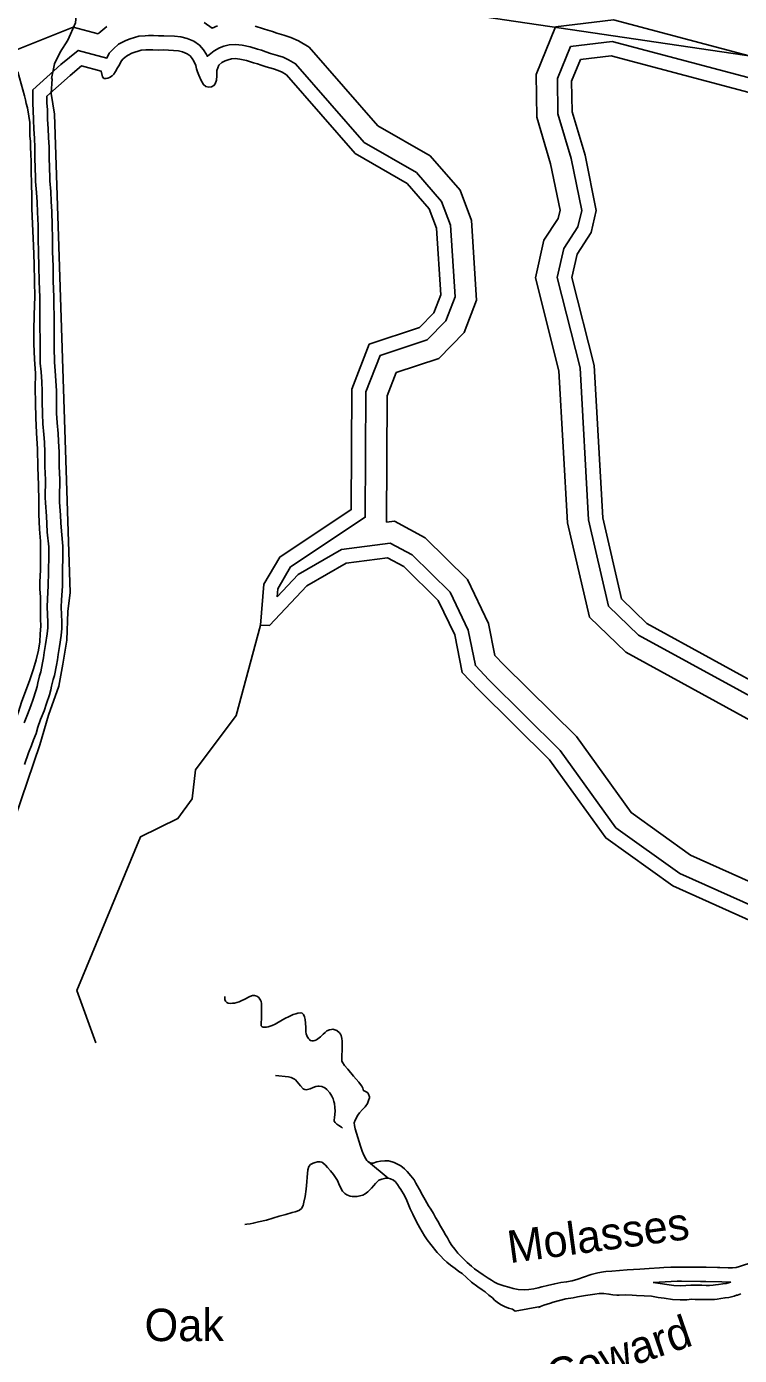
# Model space of a CAD drawing. Extents: x 2104537 to 2336408, y 34176 to 229611.
# Drawn here: x 2286305 to 2289610, y 56589 to 62747 of the extents above; entities that cross this region are included whole.
import ezdxf

# ---------------------------------------------------------------- set-up
doc = ezdxf.new("R2010")
doc.units = 0
for name, color, linetype in [('Exist Boundary Political City Limit New', 7, 'Continuous'), ('Exist Hydrographic Buffer Line', 7, 'Continuous'), ('Exist Hydrographic Creek Single Shore', 7, 'Continuous'), ('Exist Hydrographic Island Label', 7, 'Continuous'), ('Exist Hydrographic Misc Water Feature', 7, 'Continuous'), ('Exist Hydrographic River Shore', 7, 'Continuous'), ('Exist Hydrographic River Shore Label', 7, 'Continuous'), ('Exist Road Non-System Type 51', 7, 'Continuous'), ('Map Preparation Boundary City Limit Buffer Line', 7, 'Continuous')]:
    doc.layers.add(name, color=color, linetype=linetype)

msp = doc.modelspace()

# ---------------------------------------------------------------- linework, layer by layer
at = {"layer": 'Exist Boundary Political City Limit New'}
msp.add_lwpolyline([(2285266.8, 63258.3), (2290882.2, 62430.4), (2296130.5, 61659.8), (2295847, 55856.3)], dxfattribs=at)
at = {"layer": 'Exist Hydrographic Buffer Line'}
for points in [[(2287190.2, 62749.8), (2287165, 62740.4), (2287127.8, 62765.6)], [(2291147.7, 62263.8), (2290820.6, 62383.1), (2290423.7, 62296.7), (2290249.5, 62310.2), (2290086.9, 62379.7), (2289876.5, 62552), (2289026.6, 62777.8), (2288757.4, 62745.6)], [(2286520.9, 62744.7), (2286212.1, 62620), (2285980.9, 62471.1), (2285973.6, 62469.4), (2285947.1, 62458.6), (2285934.7, 62452.7), (2285924.4, 62448), (2285905.4, 62439.5), (2285871.1, 62424.4), (2285843.8, 62408.4), (2285814, 62390.4)], [(2287870.3, 62209.7), (2287552, 62574.7), (2287519.9, 62593.6), (2287494.8, 62605.2), (2287468.6, 62613.7), (2287436.2, 62623), (2287414.3, 62630.6), (2287394.7, 62637.1), (2287375.8, 62642.5), (2287341.1, 62653.1), (2287304.6, 62660.3), (2287273.3, 62664.6), (2287243.8, 62662.2), (2287220.2, 62655.9), (2287199.4, 62648.1), (2287174.5, 62635.2), (2287144.1, 62610.2), (2287143.3, 62608.6), (2287139.7, 62617.7), (2287125.5, 62639.6), (2287106.6, 62661.1), (2287080.5, 62678.8), (2287050.1, 62691.8), (2287020.4, 62699.7), (2286991, 62702.4), (2286941.5, 62704.1), (2286916, 62703.9), (2286893, 62705), (2286869.9, 62705.4), (2286854.2, 62704.9), (2286824.9, 62701.9), (2286805.2, 62696.7), (2286785.6, 62691), (2286765, 62682.8), (2286746.2, 62672.7), (2286731.9, 62665.3), (2286707.8, 62644.6), (2286688.5, 62624.2), (2286677.5, 62601.4), (2286677.3, 62601), (2286544.4, 62636.5), (2286464.5, 62570.8), (2286333.9, 62453.3)], [(2286676.5, 62747.5), (2286639.8, 62715.9), (2286637.5, 62713.5), (2286520.9, 62744.7)], [(2287933.6, 62286.8), (2287615.7, 62651.4), (2287565.7, 62680.9), (2287530.8, 62697), (2287497.4, 62707.8), (2287465.9, 62716.9), (2287445.8, 62723.8), (2287423.8, 62731.1), (2287403.9, 62736.9), (2287365.1, 62748.7)], [(2290060.6, 59312.1), (2289082.9, 59847.2), (2288914.2, 60010), (2288812.9, 60446.6), (2288773, 61151.1), (2288664.4, 61582.4), (2288703.2, 61756.9), (2288768.9, 61858.3), (2288778, 61896.9), (2288734.6, 62111.2), (2288670.3, 62327.2), (2288667.4, 62524.2), (2288757.4, 62745.6)], [(2290080.7, 59413.4), (2289141.7, 59927.2), (2289003.5, 60060.6), (2288910.7, 60460.6), (2288870.8, 61166), (2288765.5, 61583.8), (2288795.5, 61718.2), (2288860.7, 61819.1), (2288878.8, 61895.2), (2288830.2, 62135.1), (2288768.5, 62342.2), (2288766.2, 62505.7), (2288826.7, 62654.8)], [(2291069.9, 62187.4), (2290813.7, 62280.8), (2290430.5, 62197.5), (2290225.7, 62213.3), (2290035.3, 62294.7), (2289830.6, 62462.4), (2289019.6, 62677.8), (2288826.7, 62654.8)], [(2286326.3, 62062.1), (2286326, 62096), (2286325.8, 62121.7), (2286325.4, 62155.7), (2286323.1, 62187.7), (2286323, 62214.6), (2286320.5, 62240.9), (2286320.4, 62263.4), (2286320, 62302.9), (2286315.2, 62332.6), (2286310.2, 62370.1), (2286303.2, 62390.6), (2286299.6, 62407.3), (2286295.3, 62425.4), (2286265.4, 62537.3)], [(2286333.9, 62453.3), (2286334, 62389.6), (2286336.4, 62359.8), (2286336.8, 62314.6), (2286339.4, 62271.2), (2286341.5, 62229.6), (2286343.9, 62186.7), (2286344.2, 62137.3), (2286347.1, 62047.2), (2286347.1, 62029.8), (2286351.9, 61977.9), (2286354.2, 61933.2), (2286356.6, 61887.7), (2286358.9, 61825.2), (2286359.3, 61763.6), (2286360.1, 61701.4), (2286362.5, 61634.7), (2286363.5, 61566.8), (2286365.9, 61491.5), (2286367.2, 61368.7), (2286367.1, 61348.3)], [(2287973.7, 60450.5), (2287976.9, 61035.1), (2288019, 61143.4), (2288216.6, 61209.1), (2288334.3, 61329.8), (2288390.9, 61479.4), (2288368.1, 61848.3), (2288314.7, 61988.2), (2288175.5, 62147.7), (2287933.6, 62286.8)], [(2287466.2, 60103.5), (2287469.2, 60142), (2287528, 60242.5), (2287875.4, 60473.4), (2287878.6, 61053.8), (2287944, 61222.1), (2288162.8, 61295), (2288249.5, 61383.8), (2288291.4, 61494.5), (2288270.8, 61827.2), (2288229, 61936.7), (2288112.2, 62070.6), (2287870.3, 62209.7)], [(2286349.3, 59812.4), (2286359.8, 59857.5), (2286366.7, 59896), (2286368.5, 59932.1), (2286370.6, 59967.8), (2286369.8, 60002), (2286369.8, 60031.7), (2286369.5, 60068), (2286369.1, 60103.6), (2286366.9, 60139.7), (2286366.6, 60171.8), (2286370, 60229.8), (2286369.4, 60301.7), (2286369.1, 60362.3), (2286364.5, 60417.7), (2286361.7, 60486.7), (2286361.3, 60549.6), (2286360.7, 60621), (2286358, 60705.5), (2286355.3, 60788.6), (2286350.5, 60864.9), (2286348, 60933.1), (2286347.3, 61002.6), (2286344.8, 61071.5), (2286346.4, 61138.8), (2286341.6, 61206.4), (2286339.1, 61276.7), (2286338.4, 61338.9), (2286339.8, 61411), (2286343.1, 61496.6), (2286342.4, 61564.5), (2286339.7, 61648), (2286336.7, 61732.9), (2286331.7, 61866.5), (2286329.5, 61905.5), (2286329.3, 61943.5), (2286328.9, 61974.3), (2286328.5, 62004.2), (2286328.4, 62034.1), (2286326.3, 62062.1)], [(2286367.1, 61348.3), (2286367.6, 61304.5), (2286367.7, 61260.1), (2286368.7, 61187.1), (2286373, 61147.1), (2286375.3, 61101.3), (2286377.6, 61056.7), (2286378, 61009.9), (2286378.6, 60952.5), (2286381.2, 60906.4), (2286385.5, 60856.2), (2286387.7, 60821.2), (2286390.2, 60772.8), (2286390.6, 60707.5), (2286393.3, 60645.8), (2286392.1, 60564.9), (2286392.4, 60540), (2286396.9, 60478.2), (2286399.1, 60442.5), (2286401.4, 60403.6), (2286408.1, 60335.7), (2286408.3, 60299.2), (2286406.8, 60218), (2286405.6, 60156.9), (2286402.1, 60093.9), (2286400.3, 60057.5), (2286403, 59987.5), (2286403.1, 59960.6), (2286400, 59933.4), (2286392.7, 59883.9), (2286387.1, 59846.5), (2286383.3, 59821.9), (2286379.8, 59798.5), (2286370.9, 59756), (2286365.8, 59737.9), (2286357.4, 59705.9), (2286353.6, 59688.3), (2286348.4, 59669.2), (2286335.8, 59630.5), (2286324.7, 59598.3), (2286309.2, 59559.5), (2286294.4, 59520.1)], [(2290691, 58258.4), (2290225.1, 58712.6), (2289711.2, 58760.8), (2289382.9, 58907.6), (2289107.4, 59104.7), (2288854.1, 59456.5), (2288518.2, 59788.7), (2288476.6, 59832.7), (2288446.8, 59981.1), (2288349.5, 60184.4), (2288152.6, 60378), (2288010.2, 60455.4), (2287973.7, 60450.5)], [(2290625, 58185.2), (2290181.3, 58617.8), (2289685.9, 58664.3), (2289333.7, 58821.7), (2289037, 59034.1), (2288779.1, 59392.3), (2288447.8, 59719.9), (2288385.7, 59785.6), (2288352.7, 59949.7), (2288268.1, 60126.3), (2288093.4, 60298.1), (2287991.4, 60353.6), (2287765.5, 60323.1), (2287563.8, 60207.1), (2287466.2, 60103.5)], [(2286158.1, 59223.8), (2286173.1, 59280.3), (2286192.5, 59335.3), (2286216.3, 59414.5), (2286247.2, 59510.3), (2286256.1, 59539), (2286268.2, 59570.6), (2286282.1, 59615.6), (2286297.1, 59658.5), (2286318.7, 59715.2), (2286336.9, 59771.3), (2286349.3, 59812.4)], [(2289210.5, 56927.3), (2289293.6, 56931.7), (2289320.5, 56932.1), (2289341.7, 56932.3), (2289429.7, 56931.6), (2289454.6, 56931.8), (2289528.1, 56929.5)], [(2289569.6, 56927.6), (2289548.9, 56922.3), (2289533, 56920.6), (2289512.5, 56916.6), (2289499.2, 56915), (2289488.1, 56913.8), (2289471.5, 56912.8), (2289456.1, 56913.1), (2289435.1, 56913.5), (2289406.2, 56914.1), (2289384, 56914.5), (2289361.9, 56912.1), (2289336.1, 56911.2), (2289305.9, 56913.2), (2289210.5, 56927.3)], [(2289528.1, 56929.5), (2289569.6, 56927.6)]]:
    msp.add_lwpolyline(points, dxfattribs=at)
at = {"layer": 'Exist Hydrographic Creek Single Shore'}
msp.add_line((2287889.9, 57486.1), (2287981.6, 57410.4), dxfattribs=at)
for points in [[(2291018, 62136.5), (2290809.1, 62212.7), (2290435.1, 62131.3), (2290209.9, 62148.7), (2290001, 62238), (2289800, 62402.6), (2289014.9, 62611.2), (2288873, 62594.2)], [(2286399.5, 62424.1), (2286399.6, 62392.3), (2286402, 62362.7), (2286402.4, 62316.8), (2286404.9, 62274.8), (2286407, 62233.1), (2286409.5, 62188.7), (2286409.8, 62138.5), (2286412.7, 62048.3), (2286412.7, 62032.9), (2286417.3, 61982.6), (2286419.7, 61936.6), (2286422.1, 61890.7), (2286424.5, 61826.6), (2286424.9, 61764.3), (2286425.7, 61703), (2286428.1, 61636.3), (2286429.1, 61568.4), (2286431.6, 61492.9), (2286432.8, 61368.9), (2286432.7, 61348.5)], [(2286432.7, 61348.5), (2286433.2, 61304.9), (2286433.3, 61260.6), (2286434.3, 61191.1), (2286438.5, 61152.3), (2286440.8, 61104.7), (2286443.2, 61058.7), (2286443.6, 61010.5), (2286444.2, 60954.7), (2286446.6, 60911), (2286450.9, 60861.1), (2286453.2, 60825), (2286455.8, 60774.7), (2286456.2, 60709.1), (2286459, 60646.7), (2286457.7, 60564.7), (2286457.9, 60542.8), (2286462.4, 60482.6), (2286464.6, 60446.5), (2286466.9, 60408.8), (2286473.7, 60339.1), (2286473.9, 60298.7), (2286472.4, 60216.8), (2286471.2, 60154.4), (2286467.6, 60090.6), (2286466, 60057.1), (2286468.6, 59988.8), (2286468.7, 59957), (2286465.1, 59924.9), (2286457.6, 59874.2), (2286452, 59836.6), (2286448.2, 59812.1), (2286444.4, 59786.9), (2286434.7, 59740.2), (2286429.1, 59720.6), (2286421.3, 59690.6), (2286417.3, 59672.6), (2286411.3, 59650.4), (2286398.1, 59609.7), (2286386.3, 59575.5), (2286370.4, 59535.8), (2286356.9, 59499.9), (2286349.2, 59471.2), (2286337.4, 59441.3), (2286327.4, 59415.2), (2286313.6, 59381), (2286296.2, 59327.2)], [(2287889.9, 57486.1), (2287897.4, 57481.6), (2287905.5, 57479.8), (2287911.4, 57479.7), (2287929.3, 57485.9), (2287945.4, 57488.2), (2287965.4, 57490.1), (2287983.1, 57489.8), (2287999.5, 57486.2), (2288009.2, 57482.7), (2288025.2, 57475.2), (2288039.4, 57466.7), (2288057.5, 57453.3), (2288069.8, 57441.5), (2288085.8, 57421.5), (2288101.2, 57401.6), (2288110.4, 57387.3), (2288116.4, 57375.7), (2288126.6, 57357.5), (2288140.8, 57331.9), (2288152.9, 57310.4), (2288169.1, 57282.2), (2288179.3, 57266.2), (2288191.4, 57246.3), (2288201.5, 57228.1), (2288211.7, 57210.8), (2288224, 57188.3), (2288237.7, 57164.4), (2288246.9, 57147.8), (2288256.4, 57132.9), (2288266.3, 57115.3), (2288276.8, 57098.7), (2288290.8, 57080.4), (2288304.9, 57063.1), (2288321.3, 57045.4), (2288337.4, 57029.7), (2288347.4, 57019.6), (2288367.4, 57001.9), (2288381.6, 56990.1), (2288401.7, 56975.9), (2288422.1, 56962.4), (2288445.1, 56947.2), (2288459.7, 56937.1), (2288474.3, 56928.6), (2288490.2, 56920.8), (2288518.2, 56911.4), (2288540.4, 56905.1), (2288560.3, 56899.1), (2288584.5, 56893.7), (2288611.3, 56892.2), (2288633.3, 56894.4), (2288656.4, 56897.9), (2288676.5, 56902.4), (2288694.3, 56906.4), (2288720.3, 56913.1), (2288753.6, 56920.6), (2288782.5, 56926), (2288808.2, 56929.4), (2288833.9, 56934.9), (2288860.9, 56941.6), (2288887.7, 56950.9), (2288922.7, 56963.3), (2288953.7, 56970.9), (2288979.3, 56975.4)], [(2288686.9, 56814.7), (2288569.4, 56793), (2288557.1, 56802.4), (2288539.2, 56808.3), (2288521.3, 56815.2), (2288505, 56823.1), (2288493, 56830.5), (2288475, 56845), (2288464.6, 56855), (2288448.5, 56868.4), (2288430.7, 56882.6), (2288416.5, 56892), (2288396.4, 56906.2), (2288368.3, 56928), (2288344.1, 56949.8), (2288323.8, 56967.6), (2288309.5, 56977.7), (2288291.8, 56991.2), (2288270.7, 57006.3), (2288253.3, 57020.4), (2288237.2, 57034.9), (2288225.3, 57048.2), (2288209.2, 57065.6), (2288178.8, 57102.2), (2288162.1, 57123.9), (2288150.3, 57142.1), (2288128.1, 57179.6), (2288119.8, 57193.6), (2288108.8, 57217.7), (2288095.5, 57243.2), (2288089.2, 57255.8), (2288083.2, 57267.4), (2288067.5, 57306.1), (2288056.8, 57329.3), (2288040.3, 57356.8), (2288032.3, 57369.1), (2288024.3, 57380.7), (2288016, 57392.4), (2288005.7, 57400.8), (2287992.4, 57406.9), (2287981.6, 57410.4)], [(2289519.3, 56995.5), (2289557.7, 56993.8), (2289577.7, 56994.4), (2289594.4, 56996.4), (2289609.6, 57000.4), (2289633.4, 57008.8), (2289659.5, 57016.5), (2289681.2, 57022.6), (2289711.2, 57029.6), (2289739.2, 57035.6), (2289779, 57043.7), (2289799.1, 57048.2), (2289827.1, 57052.6), (2289855.1, 57056.3), (2289880.7, 57060.8), (2289944.9, 57073.3), (2289974.9, 57077.7), (2290002.8, 57082), (2290040.7, 57087.9), (2290075.6, 57096.4), (2290078.2, 57096.3)], [(2288979.3, 56975.4), (2288989.9, 56976.8), (2289017.8, 56979.6), (2289089.7, 56985.7), (2289118.3, 56987.5), (2289147.5, 56988.5), (2289169.5, 56989.1), (2289191.5, 56991), (2289238.5, 56994.3)], [(2289238.5, 56994.3), (2289259.5, 56995.6), (2289291.4, 56997.3), (2289319.6, 56997.7), (2289341.6, 56998), (2289429.8, 56997.2), (2289455.4, 56997.4), (2289507.5, 56995.8), (2289519.3, 56995.5)], [(2289596.9, 56867.8), (2289584.7, 56863.7), (2289560.6, 56857.6), (2289542.9, 56855.7), (2289522.8, 56851.8), (2289506.7, 56849.8), (2289493.5, 56848.4), (2289472.8, 56847.2), (2289454.8, 56847.5), (2289433.8, 56847.9), (2289405, 56848.5), (2289386.9, 56848.8), (2289366.6, 56846.6), (2289335, 56845.5), (2289299, 56847.9), (2289260.7, 56853.5), (2289232.9, 56857.3), (2289202.9, 56862.8), (2289168.1, 56865.1), (2289132.7, 56865.8), (2289112.7, 56867.8), (2289082.6, 56870.1), (2289052.7, 56867.4), (2289040.9, 56867.6), (2289022.6, 56869.6), (2289004.6, 56873.2), (2288980.7, 56875.3), (2288959.4, 56875), (2288938.7, 56872.8), (2288918.3, 56869.9), (2288896.9, 56866.4), (2288858.7, 56859.6), (2288838.6, 56856), (2288805.7, 56850.8), (2288775.1, 56843.2), (2288747, 56834.8), (2288733.2, 56830.8), (2288703.1, 56820.9), (2288686.9, 56814.7), (2288678.3, 56810.6)], [(2289616, 56873.9), (2289600.5, 56868.3), (2289596.9, 56867.8)]]:
    msp.add_lwpolyline(points, dxfattribs=at)
at = {"layer": 'Exist Hydrographic Misc Water Feature'}
for points in [[(2286626.6, 58037), (2286538.9, 58279.5), (2286832.9, 58992.2), (2287007, 59077.5), (2287073, 59168.1), (2287088, 59302.3), (2287277, 59554.5), (2287390, 59972.2)], [(2287223.9, 58252.2), (2287224.2, 58249.9), (2287224.3, 58237.5), (2287227.8, 58230.2), (2287233.6, 58224.2), (2287240.4, 58221.7), (2287250.5, 58219.9), (2287260.1, 58220.4), (2287268.6, 58221.8), (2287290.4, 58228), (2287303.6, 58232.7), (2287314.2, 58238.4), (2287340.1, 58252.6), (2287352.3, 58256.3), (2287362.1, 58257.1), (2287371.9, 58254.3), (2287382.3, 58246.9), (2287387.1, 58240.2), (2287390.2, 58235.3), (2287392.4, 58228.7), (2287394.2, 58218.8), (2287394.7, 58194.8), (2287394.8, 58165.3), (2287394.4, 58145.6), (2287393.2, 58133.5), (2287392.3, 58121.1), (2287393.2, 58115.5), (2287397.4, 58111.1), (2287402, 58110.4), (2287409.5, 58109.3), (2287418, 58110.1), (2287425.3, 58111.6), (2287443.1, 58117.8), (2287457.3, 58124.1), (2287465.3, 58127.9), (2287503.1, 58150.1), (2287522.6, 58159.6), (2287541.5, 58168.4), (2287552.7, 58172.1), (2287562.9, 58174.5), (2287576.8, 58176.6), (2287582.6, 58174.8), (2287588.7, 58169.1), (2287593.8, 58157.6), (2287597.1, 58145), (2287599.4, 58110.5), (2287599.3, 58088.6), (2287601.4, 58078.7), (2287605.5, 58067.1), (2287611.9, 58057.2), (2287616.4, 58052.2), (2287619.9, 58048.8), (2287627.7, 58047), (2287635.6, 58046.9), (2287641.8, 58047.4), (2287648.5, 58050.6), (2287655.8, 58055.3), (2287667.8, 58064.9), (2287679.8, 58077.2), (2287689.8, 58085.8), (2287697.8, 58093.2), (2287709.4, 58097.9), (2287718.9, 58099.4), (2287725.5, 58099.9), (2287733.7, 58098.1), (2287743.4, 58094), (2287755.4, 58083.9), (2287759.9, 58077.3), (2287763.7, 58070.7), (2287766, 58058.1), (2287767.8, 58044.3), (2287768, 58008.2), (2287766.4, 57974.5), (2287766.5, 57964), (2287767, 57952.5), (2287770.8, 57944.2), (2287778.7, 57932.6), (2287795.1, 57914.9), (2287821.4, 57882.6), (2287845.5, 57854.9), (2287853.5, 57844.9), (2287859.9, 57835.9), (2287863.6, 57826.7), (2287866.7, 57815.1)], [(2287459.3, 57885.2), (2287519.2, 57880.2), (2287531.3, 57876.6), (2287541.4, 57872.2), (2287547.2, 57868.8), (2287551.5, 57866.4), (2287559.5, 57856.4), (2287575.5, 57838.7), (2287587.7, 57824.7), (2287590.6, 57823), (2287594.9, 57821.3), (2287600.8, 57820.2), (2287608, 57821.1), (2287619.9, 57824.8), (2287633.1, 57830.4), (2287645.7, 57835.1), (2287655.5, 57837.2), (2287661.8, 57837.1), (2287673.9, 57835.2), (2287687.9, 57829.4), (2287697.5, 57821.6), (2287710.4, 57806), (2287719.9, 57790), (2287726.2, 57777.8), (2287730.3, 57765.2), (2287732.4, 57756.3), (2287734.3, 57737.3), (2287735.3, 57720.2), (2287734.7, 57706.1), (2287732.7, 57689.8), (2287730.9, 57679.9), (2287731.1, 57674.4), (2287735.3, 57667.7), (2287743.3, 57660), (2287753.4, 57654.3), (2287765.4, 57646.5), (2287770.2, 57642.5)], [(2287866.7, 57815.1), (2287870.3, 57815), (2287880.1, 57810.9), (2287886.5, 57805.9), (2287890.7, 57799.2), (2287894.7, 57787.7), (2287894.9, 57781.8), (2287890.7, 57769.7), (2287885.2, 57756.7), (2287875.1, 57741.1), (2287863, 57727.6), (2287849.3, 57713.1), (2287841.5, 57701.8), (2287827.7, 57679.1), (2287823.8, 57666.7), (2287825.2, 57653.5), (2287828.2, 57638.7), (2287834.7, 57618.3), (2287840.6, 57599.1), (2287846.7, 57577.7), (2287852.6, 57558.9), (2287861, 57535.7), (2287868.2, 57516.6), (2287877.4, 57500), (2287883.1, 57491.7), (2287887.3, 57487.7), (2287889.9, 57486.1)], [(2287981.6, 57410.4), (2287970.1, 57410.6), (2287952, 57406.1), (2287938.1, 57400.4), (2287922.1, 57386), (2287914.4, 57375.6), (2287904.3, 57363.4), (2287886.6, 57347.3), (2287874.6, 57337.7), (2287863.6, 57331.3), (2287850.8, 57327.6), (2287837, 57325.3), (2287826.8, 57325.5), (2287814.7, 57325.1), (2287804.5, 57326.9), (2287789.9, 57332.1), (2287780.1, 57338.8), (2287770.5, 57350.5), (2287761.6, 57364.4), (2287752.1, 57384.3), (2287746.2, 57398.5), (2287737.9, 57412.5), (2287727.7, 57426.8), (2287713.6, 57444.1), (2287700.8, 57459.1), (2287691.5, 57470.1), (2287679.2, 57481.8), (2287673.7, 57484.2), (2287665.5, 57486), (2287653.4, 57486.3), (2287642.8, 57483.2), (2287633.3, 57479.4), (2287621.7, 57473.1), (2287613.6, 57463.4), (2287609.7, 57449.4), (2287606.1, 57415), (2287604, 57393.1), (2287601.1, 57359.3), (2287596.8, 57325), (2287590.8, 57298.8), (2287586.9, 57283.5), (2287579.4, 57268.9), (2287571, 57261.5), (2287559.4, 57256.8), (2287549.9, 57254.7), (2287536.4, 57251.7), (2287507.3, 57242.4), (2287475.4, 57233.8), (2287417.6, 57215.2), (2287379.7, 57207.1), (2287356, 57201), (2287341.8, 57198.6), (2287326.1, 57196.6), (2287317.2, 57195.2)]]:
    msp.add_lwpolyline(points, dxfattribs=at)
at = {"layer": 'Exist Hydrographic River Shore'}
for points in [[(2287828, 62158.3), (2287509.5, 62523.6), (2287489.4, 62535.4), (2287470.9, 62544), (2287449.4, 62551), (2287416.4, 62560.4), (2287393.3, 62568.4), (2287375.4, 62574.4), (2287357.1, 62579.6), (2287325.1, 62589.4), (2287293.8, 62595.6), (2287271.5, 62598.6), (2287255.1, 62597.3), (2287240.2, 62593.3), (2287226, 62588), (2287210.8, 62580.1), (2287197.1, 62568.9), (2287191.3, 62556.6), (2287187.4, 62542.9), (2287187.5, 62528.1), (2287187.6, 62518.3), (2287185.3, 62498.6), (2287180.1, 62482.3), (2287173.6, 62473.3), (2287162.1, 62467.9), (2287150.2, 62466.5), (2287136.2, 62470), (2287125.5, 62478.4), (2287113.8, 62497.4), (2287103.7, 62521.5), (2287097.5, 62538), (2287093.5, 62551.9), (2287089.5, 62566.1), (2287081, 62587.5), (2287073.1, 62599.8), (2287062.8, 62611.5), (2287048.9, 62621), (2287028.7, 62629.5), (2287008.8, 62634.8), (2286986.9, 62636.9), (2286940.6, 62638.5), (2286914.7, 62638.3), (2286890.8, 62639.4), (2286870.5, 62639.8), (2286858.6, 62639.4), (2286836.6, 62637.2), (2286822.8, 62633.5), (2286806.9, 62628.9), (2286792.7, 62623.2), (2286776.8, 62614.7), (2286768.9, 62610.6), (2286753.2, 62597.1), (2286743.2, 62586.5), (2286735.3, 62570.2), (2286727.2, 62556.6), (2286717.6, 62538.7), (2286709.9, 62526.4), (2286701.8, 62518.4), (2286689.9, 62510.4), (2286681.6, 62508.3), (2286673.7, 62505.8), (2286663.9, 62506), (2286657.8, 62513.6), (2286651.4, 62540), (2286560, 62564.4), (2286507.4, 62521), (2286399.5, 62424.1)], [(2290094.1, 59480.8), (2289181, 59980.5), (2289063, 60094.3), (2288975.9, 60469.9), (2288935.9, 61175.9), (2288833, 61584.7), (2288857, 61692.5), (2288922, 61792.9), (2288946, 61894.1), (2288893.9, 62151), (2288834, 62352.2), (2288832, 62493.3), (2288873, 62594.2)], [(2287390, 59972.2), (2287405, 60162.2), (2287479, 60288.7), (2287810, 60508.7), (2287813.1, 61066.3), (2287894, 61274.6), (2288127, 61352.2), (2288193, 61419.8), (2288225, 61504.5), (2288205.9, 61813.2), (2288171.9, 61902.4), (2288070, 62019.2), (2287828, 62158.3)], [(2290581, 58136.4), (2290152.1, 58554.7), (2289669, 58600), (2289300.9, 58764.5), (2288990, 58987), (2288729, 59349.5), (2288400.9, 59674), (2288325.1, 59754.2), (2288290, 59928.7), (2288213.9, 60087.6), (2288054, 60244.9), (2287978.9, 60285.7), (2287787, 60259.8), (2287604.9, 60155.1), (2287431.9, 59971.4), (2287390, 59972.2)]]:
    msp.add_lwpolyline(points, dxfattribs=at)
at = {"layer": 'Exist Road Non-System Type 51'}
msp.add_lwpolyline([(2286262.2, 62978.2), (2286352.4, 62992.5), (2286394.3, 62989.7), (2286436.1, 62976.8), (2286487.8, 62953.8), (2286527, 62911.1), (2286539.8, 62846.9), (2286532, 62765), (2286496.7, 62683.7), (2286461.5, 62628.3), (2286434.6, 62575), (2286421.1, 62507), (2286423.1, 62505), (2286419.8, 62437.2), (2286434, 62340.8), (2286507.6, 60123.9), (2286495.8, 60036.2), (2286491.3, 59904.1), (2286473.1, 59792.6), (2286455.1, 59690.9), (2286406.6, 59556.1), (2286365.9, 59418.7), (2286164.6, 58826.6)], dxfattribs=at)
at = {"layer": 'Map Preparation Boundary City Limit Buffer Line'}
msp.add_lwpolyline([(2285266.8, 63258.3), (2290882.2, 62430.4), (2296130.5, 61659.8), (2295847, 55856.3)], dxfattribs=at)

# ---------------------------------------------------------------- texts
at = {"layer": 'Exist Hydrographic Island Label'}
msp.add_text('Oak', height=150, dxfattribs=at).set_placement((2286852.2, 56654.9))
at = {"layer": 'Exist Hydrographic River Shore Label'}
for s, rotation, p in [('Molasses', 7.68207, (2288544.7, 57015.9)), ('Coward', 18.96486, (2288747.7, 56412.6))]:
    msp.add_text(s, height=150, rotation=rotation, dxfattribs=at).set_placement(p)

doc.saveas('drawing.dxf')
